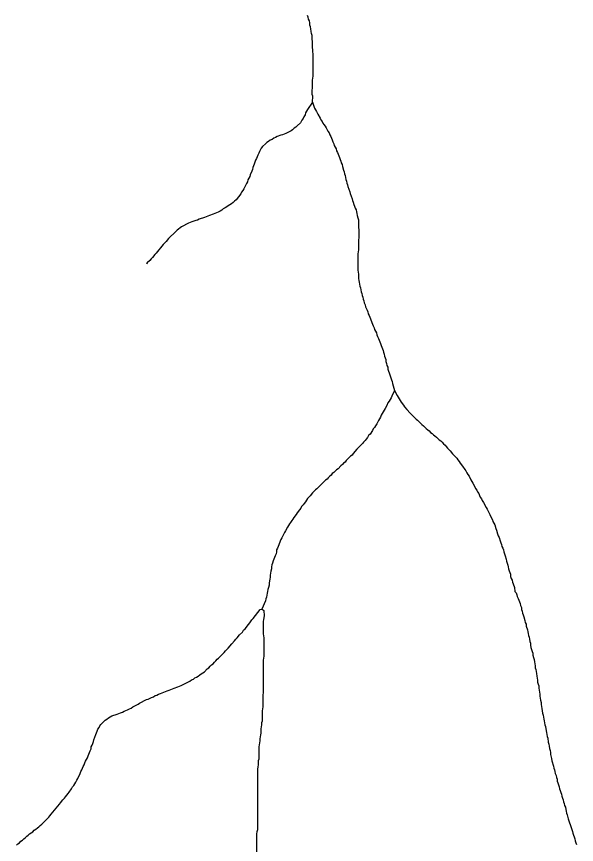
# Model space of a CAD drawing. Extents: x 652.3 to 678, y 7316.9 to 7344.9.
# Drawn here: x 671.097 to 672.634, y 7324.829 to 7327.1 of the extents above; entities that cross this region are included whole.
import ezdxf

# ---------------------------------------------------------------- set-up
doc = ezdxf.new("R2010")
doc.units = 0
doc.header["$LTSCALE"] = 0.032
doc.layers.add('7', color=7, linetype='Continuous', lineweight=25)

msp = doc.modelspace()

# ---------------------------------------------------------------- linework, layer by layer
at = {"layer": '7'}
msp.add_line((671.7701, 7325.4745), (671.7708, 7325.4746), dxfattribs=at)
for points in [[(671.9098, 7326.8647), (671.9106, 7326.8814), (671.9091, 7326.8862), (671.9091, 7326.8973), (671.9098, 7326.9029), (671.9098, 7326.9252), (671.9106, 7326.9307), (671.9114, 7326.9363), (671.9114, 7326.9976), (671.9106, 7327.0031), (671.9106, 7327.0087), (671.9098, 7327.0143), (671.9098, 7327.0318), (671.9083, 7327.0366), (671.9083, 7327.0477), (671.9067, 7327.0533), (671.9059, 7327.0588), (671.9051, 7327.066), (671.9043, 7327.0716), (671.9027, 7327.0764), (671.9019, 7327.0819), (671.9011, 7327.0875), (671.8987, 7327.0923), (671.8979, 7327.0978), (671.8955, 7327.1026)], [(671.9098, 7326.8647), (671.8963, 7326.8448), (671.8931, 7326.84), (671.8908, 7326.8353), (671.8892, 7326.8297), (671.886, 7326.8249), (671.8836, 7326.8201), (671.8804, 7326.8154), (671.8764, 7326.8082), (671.8677, 7326.8002), (671.8637, 7326.7963), (671.8589, 7326.7931), (671.8549, 7326.7891), (671.851, 7326.7859), (671.8366, 7326.7788), (671.8271, 7326.7756), (671.8223, 7326.774), (671.8128, 7326.7708), (671.808, 7326.7676), (671.8032, 7326.766), (671.7985, 7326.7628), (671.7937, 7326.7605), (671.7889, 7326.7573), (671.7841, 7326.7541), (671.7802, 7326.7509), (671.7722, 7326.743), (671.769, 7326.739), (671.7642, 7326.7294), (671.7619, 7326.7247), (671.7595, 7326.7199), (671.7579, 7326.7151), (671.7555, 7326.7103), (671.7531, 7326.7056), (671.7515, 7326.7), (671.7491, 7326.6952), (671.7475, 7326.6904), (671.7459, 7326.6857), (671.7451, 7326.6801), (671.7435, 7326.6753), (671.7388, 7326.6658), (671.7372, 7326.661), (671.7324, 7326.6515), (671.7308, 7326.6467), (671.7284, 7326.6419), (671.7213, 7326.6276), (671.7181, 7326.6228), (671.7149, 7326.618), (671.7125, 7326.6133), (671.6998, 7326.5973), (671.6958, 7326.5934), (671.6918, 7326.5894), (671.6871, 7326.5862), (671.6831, 7326.583), (671.6783, 7326.5806), (671.6743, 7326.5775), (671.6696, 7326.5751), (671.6648, 7326.5719), (671.6608, 7326.5687), (671.656, 7326.5663), (671.6512, 7326.5631), (671.6465, 7326.5615), (671.6417, 7326.5592), (671.6369, 7326.5576), (671.6274, 7326.5544), (671.6226, 7326.552), (671.6178, 7326.5504), (671.6131, 7326.5488), (671.5987, 7326.544), (671.594, 7326.5416), (671.5892, 7326.5401), (671.5844, 7326.5385), (671.5788, 7326.5369), (671.5741, 7326.5345), (671.5693, 7326.5329), (671.5502, 7326.5233), (671.5462, 7326.5202), (671.5422, 7326.517), (671.5383, 7326.5138), (671.5343, 7326.5106), (671.5144, 7326.4907), (671.508, 7326.4828), (671.504, 7326.4788), (671.5001, 7326.4748), (671.481, 7326.4509), (671.477, 7326.447), (671.4706, 7326.439), (671.4666, 7326.435), (671.4635, 7326.431), (671.4563, 7326.4239), (671.4541, 7326.4216), (671.4538, 7326.4214)], [(671.9098, 7326.8647), (671.9154, 7326.8488), (671.9178, 7326.844), (671.9202, 7326.8392), (671.9242, 7326.8321), (671.9305, 7326.8209), (671.9329, 7326.8162), (671.9361, 7326.8122), (671.9377, 7326.8074), (671.9409, 7326.8034), (671.9441, 7326.7987), (671.9472, 7326.7947), (671.952, 7326.7851), (671.9552, 7326.7804), (671.9568, 7326.7756), (671.96, 7326.7708), (671.9616, 7326.766), (671.964, 7326.7613), (671.9655, 7326.7557), (671.9679, 7326.7509)], [(671.9679, 7326.7509), (671.9695, 7326.7461), (671.9719, 7326.7414), (671.9743, 7326.7366), (671.9759, 7326.7318), (671.9783, 7326.727), (671.9799, 7326.7223), (671.9815, 7326.7175), (671.9838, 7326.7127), (671.9854, 7326.7079), (671.987, 7326.7032), (671.9886, 7326.6984), (671.991, 7326.6936), (671.9918, 7326.6881), (671.995, 7326.6785), (671.9966, 7326.6737), (671.9974, 7326.6682), (671.999, 7326.6634), (672.0006, 7326.6586), (672.0014, 7326.653), (672.0029, 7326.6483), (672.0037, 7326.6427), (672.0053, 7326.6379), (672.0069, 7326.6332), (672.0117, 7326.6188), (672.0133, 7326.6141), (672.0181, 7326.5997), (672.0197, 7326.595), (672.0212, 7326.5902), (672.0228, 7326.5846), (672.0252, 7326.5798), (672.0268, 7326.5743), (672.0292, 7326.5695), (672.03, 7326.5639), (672.0316, 7326.5592), (672.0324, 7326.5536), (672.034, 7326.5472), (672.0356, 7326.5424), (672.0356, 7326.5202), (672.0372, 7326.5154), (672.0372, 7326.4987), (672.0364, 7326.4931), (672.0356, 7326.4875), (672.0356, 7326.4597), (672.034, 7326.4486), (672.034, 7326.404), (672.0348, 7326.3984), (672.0356, 7326.3929), (672.0356, 7326.3817), (672.0364, 7326.3761), (672.038, 7326.3714), (672.0387, 7326.3658), (672.0395, 7326.3602), (672.0411, 7326.3555), (672.0419, 7326.3499), (672.0435, 7326.3451), (672.0451, 7326.3403), (672.0459, 7326.3348), (672.0475, 7326.33), (672.0483, 7326.3244), (672.0507, 7326.3197), (672.0515, 7326.3141), (672.0539, 7326.3093), (672.0547, 7326.3037), (672.0594, 7326.2942), (672.061, 7326.2894), (672.0626, 7326.2846), (672.065, 7326.2799), (672.0666, 7326.2751), (672.069, 7326.2703), (672.0722, 7326.2608), (672.0746, 7326.256), (672.0761, 7326.2512), (672.0785, 7326.2464), (672.0801, 7326.2417), (672.0825, 7326.2369), (672.0849, 7326.2321), (672.0865, 7326.2266), (672.0881, 7326.2218), (672.0905, 7326.217), (672.0921, 7326.2122), (672.0944, 7326.2075), (672.096, 7326.2027), (672.0984, 7326.1979), (672.1032, 7326.1836), (672.1048, 7326.1788), (672.1064, 7326.174), (672.1072, 7326.1685), (672.1104, 7326.1589), (672.1112, 7326.1534), (672.1127, 7326.1486), (672.1135, 7326.143), (672.1159, 7326.1382), (672.1167, 7326.1327), (672.1183, 7326.1271), (672.1199, 7326.1223), (672.1215, 7326.1175), (672.1263, 7326.1032), (672.1279, 7326.0984), (672.1295, 7326.0937), (672.1342, 7326.0738)], [(672.1342, 7326.0738), (672.1271, 7326.0587), (672.1255, 7326.0539), (672.1223, 7326.0499), (672.1199, 7326.0451), (672.1167, 7326.0404), (672.1135, 7326.0332)], [(672.1342, 7326.0738), (672.1422, 7326.0603), (672.1446, 7326.0555), (672.1478, 7326.0515), (672.1525, 7326.042), (672.1589, 7326.034), (672.1621, 7326.0292), (672.1684, 7326.0221), (672.178, 7326.0117), (672.1939, 7325.9958), (672.1979, 7325.9926), (672.2098, 7325.9807), (672.2138, 7325.9775), (672.2178, 7325.9735), (672.2218, 7325.9703), (672.2257, 7325.9664), (672.2297, 7325.9632), (672.2337, 7325.9592), (672.2377, 7325.956), (672.2417, 7325.9528), (672.2456, 7325.9497), (672.2496, 7325.9465), (672.2536, 7325.9425), (672.2576, 7325.9393), (672.2615, 7325.9361), (672.2655, 7325.9322), (672.2695, 7325.9282), (672.2735, 7325.9242), (672.2767, 7325.9202), (672.2798, 7325.9162), (672.2838, 7325.9123), (672.2878, 7325.9083), (672.2942, 7325.9003), (672.2981, 7325.8963), (672.3021, 7325.8924), (672.3053, 7325.8884), (672.3085, 7325.8844), (672.3117, 7325.8796), (672.3149, 7325.8749), (672.3212, 7325.8669), (672.3276, 7325.8574), (672.3308, 7325.8534), (672.3332, 7325.8486), (672.3363, 7325.8438), (672.3395, 7325.8391), (672.3443, 7325.8295), (672.3467, 7325.8247), (672.3499, 7325.82), (672.3546, 7325.8104), (672.357, 7325.8056), (672.3602, 7325.8009), (672.3626, 7325.7961), (672.3658, 7325.7913), (672.3682, 7325.7865), (672.3698, 7325.7818), (672.3729, 7325.777), (672.3753, 7325.7722), (672.3785, 7325.7674), (672.3857, 7325.7531), (672.3889, 7325.7483), (672.396, 7325.734), (672.3984, 7325.7292), (672.4032, 7325.7197), (672.4048, 7325.7149), (672.4072, 7325.7102), (672.4095, 7325.7054), (672.4127, 7325.6958), (672.4143, 7325.6911), (672.4175, 7325.6815), (672.4191, 7325.6759), (672.4215, 7325.6712), (672.4247, 7325.6616), (672.4262, 7325.6568), (672.4286, 7325.6521), (672.4294, 7325.6465), (672.4318, 7325.6417), (672.4334, 7325.6369), (672.435, 7325.6314), (672.4366, 7325.6258), (672.4382, 7325.621), (672.4414, 7325.6115), (672.4422, 7325.6059), (672.4438, 7325.6011)], [(672.1135, 7326.0332), (672.1088, 7326.0252), (672.1064, 7326.0205), (672.1032, 7326.0157), (672.1008, 7326.0109), (672.0976, 7326.0061), (672.096, 7326.0014), (672.0937, 7325.9966), (672.0905, 7325.9918), (672.0857, 7325.9823), (672.0825, 7325.9775), (672.0793, 7325.9727), (672.0761, 7325.9688), (672.0738, 7325.964), (672.0674, 7325.9544), (672.0634, 7325.9505), (672.0602, 7325.9457), (672.0571, 7325.9409), (672.0539, 7325.9369), (672.0499, 7325.9329), (672.0467, 7325.929), (672.0308, 7325.9131), (672.0212, 7325.9011), (672.0181, 7325.8971), (672.0141, 7325.894), (672.0021, 7325.882), (671.999, 7325.878), (671.995, 7325.8749), (671.9918, 7325.8709), (671.9878, 7325.8677), (671.9799, 7325.8597), (671.9759, 7325.8566), (671.9719, 7325.8526), (671.9679, 7325.8494), (671.964, 7325.8462), (671.9608, 7325.8422), (671.9568, 7325.8391), (671.9528, 7325.8351), (671.9496, 7325.8311), (671.9457, 7325.8279), (671.9337, 7325.816), (671.9297, 7325.8128), (671.9218, 7325.8048), (671.9178, 7325.8017), (671.9098, 7325.7937), (671.9035, 7325.7857), (671.8995, 7325.7818), (671.8963, 7325.7778), (671.8931, 7325.773), (671.89, 7325.769), (671.8868, 7325.7643), (671.8836, 7325.7603), (671.8796, 7325.7563), (671.8772, 7325.7515), (671.874, 7325.7468), (671.8677, 7325.7388), (671.8645, 7325.734), (671.8581, 7325.7261), (671.8557, 7325.7213), (671.8526, 7325.7173), (671.8494, 7325.7125), (671.8462, 7325.7086), (671.8438, 7325.7038), (671.8414, 7325.699), (671.8351, 7325.6895), (671.8327, 7325.6847), (671.8255, 7325.6704), (671.8231, 7325.6656), (671.8207, 7325.6608), (671.8175, 7325.6513), (671.8152, 7325.6465), (671.8136, 7325.6417), (671.8112, 7325.6369), (671.8104, 7325.6314), (671.8096, 7325.6258), (671.8072, 7325.621), (671.8056, 7325.6163), (671.8032, 7325.6115), (671.8016, 7325.6067), (671.8, 7325.6011), (671.7977, 7325.5964), (671.7969, 7325.5908), (671.7969, 7325.5852), (671.7953, 7325.5789), (671.7937, 7325.5677), (671.7937, 7325.5622), (671.7929, 7325.5566), (671.7913, 7325.5518), (671.7905, 7325.5462), (671.7905, 7325.5407), (671.7889, 7325.5343), (671.7873, 7325.5287), (671.7865, 7325.5232), (671.7849, 7325.5184), (671.7841, 7325.5128), (671.7833, 7325.5073), (671.7817, 7325.5025), (671.7802, 7325.4977), (671.7708, 7325.4746)], [(672.4438, 7325.6011), (672.4453, 7325.5956), (672.4469, 7325.5908), (672.4477, 7325.5852), (672.4493, 7325.5797), (672.4509, 7325.5749), (672.4525, 7325.5701), (672.4533, 7325.5645), (672.4549, 7325.559), (672.4573, 7325.5542), (672.4581, 7325.5486), (672.4605, 7325.5439), (672.4636, 7325.5343), (672.4652, 7325.5232), (672.4684, 7325.5192), (672.47, 7325.5136), (672.4716, 7325.5088), (672.474, 7325.5041), (672.4772, 7325.4945), (672.4796, 7325.4897), (672.4804, 7325.4842), (672.4827, 7325.4794), (672.4835, 7325.4738), (672.4851, 7325.4691), (672.4859, 7325.4635), (672.4875, 7325.4587), (672.4891, 7325.4531), (672.4923, 7325.4436), (672.4931, 7325.438), (672.4955, 7325.4333), (672.4963, 7325.4277), (672.4995, 7325.4181), (672.5002, 7325.4126), (672.5018, 7325.4078), (672.5026, 7325.4022), (672.5042, 7325.3974), (672.505, 7325.3919), (672.5058, 7325.3863), (672.5074, 7325.3815), (672.5082, 7325.376), (672.509, 7325.3696), (672.5106, 7325.364), (672.5122, 7325.3585), (672.5138, 7325.3537), (672.5146, 7325.3481), (672.5162, 7325.3417), (672.5178, 7325.3362), (672.5185, 7325.3298), (672.5201, 7325.325), (672.5209, 7325.3195), (672.5209, 7325.3139), (672.5225, 7325.3091), (672.5233, 7325.3036), (672.5241, 7325.298), (672.5249, 7325.2908), (672.5265, 7325.2853), (672.5273, 7325.2797), (672.5273, 7325.2741), (672.5289, 7325.2693), (672.5305, 7325.2646), (672.5305, 7325.2582), (672.5313, 7325.2526), (672.5329, 7325.2471), (672.5337, 7325.2415), (672.5337, 7325.2359), (672.5345, 7325.2304), (672.5353, 7325.2248), (672.5369, 7325.2184), (672.5369, 7325.2128), (672.5376, 7325.2073), (672.5392, 7325.2017), (672.54, 7325.1961), (672.5408, 7325.189), (672.5424, 7325.1842), (672.544, 7325.1731), (672.5456, 7325.1683), (672.5464, 7325.1627), (672.5472, 7325.1571), (672.5488, 7325.1524), (672.5504, 7325.1412), (672.552, 7325.1365), (672.5528, 7325.1309), (672.5536, 7325.1253), (672.5552, 7325.1205), (672.5567, 7325.1094), (672.5583, 7325.1046), (672.5591, 7325.0991), (672.5599, 7325.0927), (672.5615, 7325.0871), (672.5623, 7325.0816), (672.5623, 7325.076), (672.5655, 7325.0648), (672.5663, 7325.0585), (672.5711, 7325.0442), (672.5719, 7325.0386), (672.5735, 7325.0338), (672.575, 7325.029), (672.5758, 7325.0235), (672.5782, 7325.0187), (672.579, 7325.0131), (672.5806, 7325.0084)], [(671.2956, 7325.0768), (671.298, 7325.0816), (671.2996, 7325.0863), (671.3019, 7325.0911), (671.3027, 7325.0967), (671.3051, 7325.1015), (671.3067, 7325.1062), (671.3083, 7325.1118), (671.3099, 7325.1166), (671.3147, 7325.1309), (671.3171, 7325.1357), (671.3187, 7325.1404), (671.321, 7325.1452), (671.3242, 7325.15), (671.3258, 7325.1548), (671.329, 7325.1587), (671.333, 7325.1627), (671.337, 7325.1667), (671.3409, 7325.1699), (671.3449, 7325.1731), (671.3497, 7325.1762), (671.3545, 7325.1794), (671.3592, 7325.1818), (671.3736, 7325.1866), (671.3783, 7325.1882), (671.3831, 7325.1906), (671.3879, 7325.1922), (671.3927, 7325.1945), (671.3974, 7325.1969), (671.4022, 7325.1985), (671.407, 7325.2009), (671.4117, 7325.2033), (671.4165, 7325.2065), (671.4308, 7325.2136), (671.4348, 7325.2168), (671.4539, 7325.2264), (671.4587, 7325.228), (671.4682, 7325.2327), (671.473, 7325.2343), (671.4778, 7325.2375), (671.4826, 7325.2391), (671.4873, 7325.2415), (671.4921, 7325.2431), (671.4969, 7325.2455), (671.5112, 7325.2502), (671.516, 7325.2526), (671.5208, 7325.2542), (671.5255, 7325.2558), (671.5303, 7325.2582), (671.5399, 7325.2614), (671.5446, 7325.2638), (671.5494, 7325.2654), (671.5733, 7325.2773), (671.578, 7325.2805), (671.5828, 7325.2829), (671.5868, 7325.2861), (671.5916, 7325.2876), (671.5956, 7325.2908), (671.6003, 7325.294), (671.6043, 7325.2972), (671.6091, 7325.2996), (671.6131, 7325.3028), (671.621, 7325.3107), (671.625, 7325.3139), (671.629, 7325.3179), (671.6329, 7325.3219), (671.6369, 7325.325), (671.6409, 7325.329), (671.6441, 7325.333), (671.6481, 7325.337), (671.652, 7325.3402), (671.664, 7325.3521), (671.6672, 7325.3561), (671.6711, 7325.3601), (671.6743, 7325.364), (671.6783, 7325.368), (671.6879, 7325.3799), (671.6958, 7325.3879), (671.699, 7325.3919), (671.703, 7325.3959), (671.7093, 7325.4038), (671.7173, 7325.4118), (671.7205, 7325.4165), (671.7245, 7325.4205), (671.734, 7325.4325), (671.7372, 7325.4372), (671.7435, 7325.4452), (671.7467, 7325.4492), (671.7595, 7325.4651), (671.7658, 7325.4738), (671.7701, 7325.4745)], [(671.7708, 7325.4746), (671.7711, 7325.4746), (671.7763, 7325.4709), (671.777, 7325.4563), (671.7754, 7325.446), (671.7746, 7325.4404), (671.7746, 7325.407), (671.7762, 7325.3959), (671.7762, 7325.3457), (671.7746, 7325.3346), (671.7746, 7325.251), (671.7738, 7325.2455), (671.773, 7325.2399), (671.773, 7325.2065), (671.7722, 7325.2009), (671.7714, 7325.1953), (671.7714, 7325.1675), (671.7698, 7325.1627), (671.7698, 7325.1571), (671.769, 7325.1516), (671.7682, 7325.146), (671.7682, 7325.1349), (671.7666, 7325.1301), (671.7658, 7325.1245), (671.765, 7325.119), (671.765, 7325.1134), (671.7642, 7325.1078), (671.7626, 7325.0967), (671.7619, 7325.0911), (671.7619, 7325.0633), (671.7603, 7325.0585), (671.7603, 7325.0473), (671.7595, 7325.0418), (671.7587, 7325.0362), (671.7587, 7324.8691), (671.7571, 7324.8643), (671.7563, 7324.8588), (671.7555, 7324.8532), (671.7555, 7324.7529)], [(671.0975, 7324.8277), (671.1014, 7324.8309), (671.1054, 7324.8341), (671.1094, 7324.8381), (671.1134, 7324.8413), (671.1173, 7324.8444), (671.1213, 7324.8476), (671.1253, 7324.8516), (671.1293, 7324.8548), (671.1333, 7324.858), (671.1372, 7324.8612), (671.142, 7324.8643), (671.146, 7324.8683), (671.15, 7324.8715), (671.1547, 7324.8747), (671.1587, 7324.8779), (671.1627, 7324.881), (671.1667, 7324.885), (671.1707, 7324.8882), (671.1746, 7324.8922), (671.1778, 7324.8962), (671.1858, 7324.9041), (671.189, 7324.9081), (671.1929, 7324.9121), (671.2152, 7324.9399), (671.2184, 7324.9439), (671.2248, 7324.9519), (671.2287, 7324.9558), (671.2319, 7324.9598), (671.2351, 7324.9646), (671.2391, 7324.9686), (671.2423, 7324.9726), (671.2486, 7324.9821), (671.251, 7324.9869), (671.255, 7324.9909), (671.2574, 7324.9956), (671.2606, 7325.0004), (671.263, 7325.0052), (671.2653, 7325.0099), (671.2725, 7325.0243), (671.2741, 7325.029), (671.2765, 7325.0338), (671.2789, 7325.0386), (671.2805, 7325.0434), (671.2828, 7325.0481), (671.2852, 7325.0529), (671.2868, 7325.0577), (671.2892, 7325.0625), (671.2924, 7325.0672), (671.294, 7325.072), (671.2956, 7325.0768)], [(672.5806, 7325.0084), (672.5814, 7325.0028), (672.583, 7324.998), (672.5846, 7324.9924), (672.5862, 7324.9877), (672.5878, 7324.9821), (672.5894, 7324.9773), (672.591, 7324.9718), (672.5933, 7324.967), (672.5941, 7324.9614), (672.5957, 7324.9566), (672.5973, 7324.9519), (672.5981, 7324.9463), (672.6005, 7324.9415), (672.6013, 7324.9359), (672.6037, 7324.9312), (672.6045, 7324.9256), (672.6061, 7324.9208), (672.6069, 7324.9153), (672.6085, 7324.9105), (672.6116, 7324.8993), (672.6132, 7324.8938), (672.6148, 7324.889), (672.6164, 7324.8842), (672.6212, 7324.8699), (672.6228, 7324.8651), (672.6244, 7324.8604), (672.626, 7324.8548), (672.6276, 7324.85), (672.6292, 7324.8444), (672.6307, 7324.8397), (672.6323, 7324.8341), (672.6339, 7324.8293)]]:
    msp.add_lwpolyline(points, dxfattribs=at)

doc.saveas('drawing.dxf')
